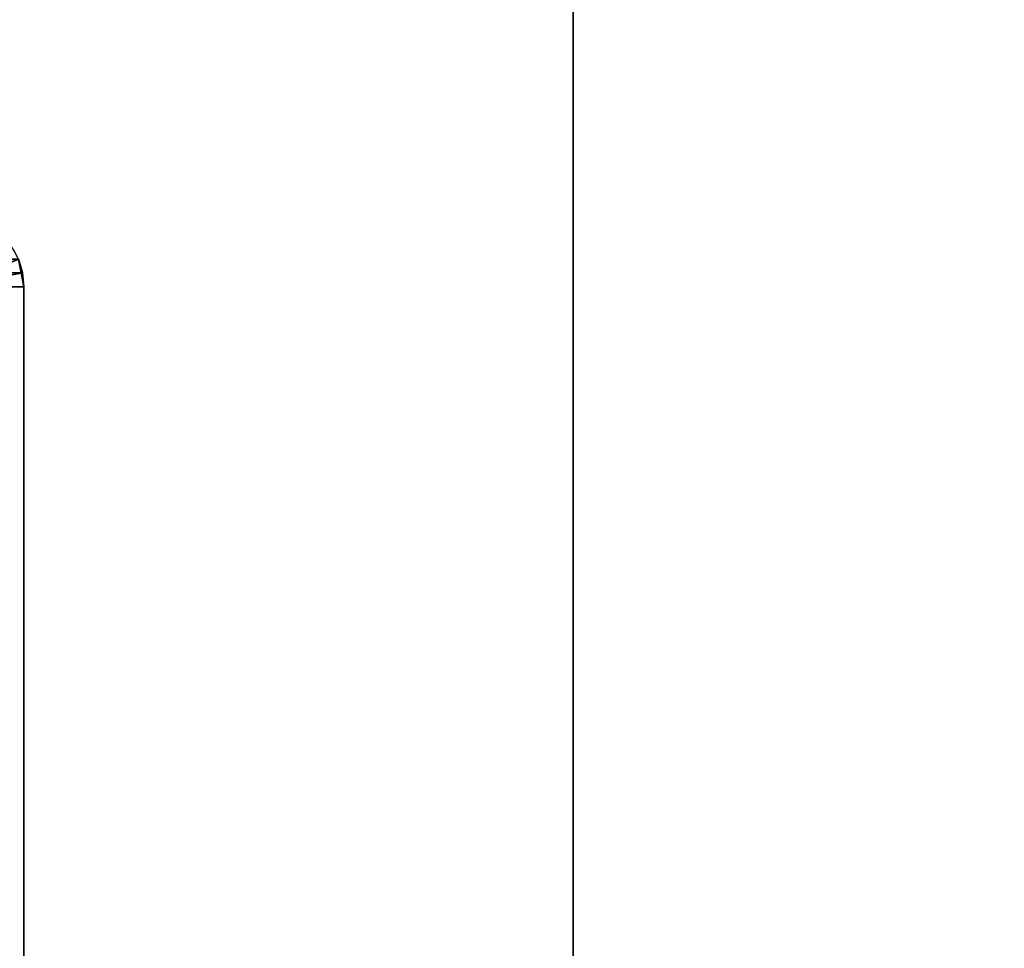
# Model space of a CAD drawing. Header units: millimetres. Extents: x -587 to 3688, y -115 to 120.
# Tile 958 of 960: x 3514 to 3556, y -14 to 25. Entities that reach past the tile are written whole.
import ezdxf

# ---------------------------------------------------------------- set-up
doc = ezdxf.new("R2010")
doc.units = ezdxf.units.MM
doc.layers.add('151', color=7, linetype='Continuous', true_color=0xffffff)

# ---------------------------------------------------------------- blocks, each defined once
blk = doc.blocks.new('UG_SURFACE_003')
at = {"layer": '151', "color": 252, "linetype": 'Continuous', "lineweight": 35}
for points in [[(3687.5, -40, 2198), (3687.5, 110, 2198), (2312.5, 110, 2198), (2312.5, -40, 2198)], [(2462.5, -40, 2048), (2462.5, 110, 2048), (3537.5, 110, 2048), (3537.5, -40, 2048)], [(3537.5, -40, -7), (3537.5, 110, -7), (3687.5, 110, -7), (3687.5, -40, -7)], [(3537.5, -40, 2048), (3537.5, 110, 2048), (3537.5, 110, -7), (3537.5, -40, -7)]]:
    blk.add_3dface(points, dxfattribs=at)
blk = doc.blocks.new('UG_SURFACE_093')
at = {"layer": '151', "color": 252, "linetype": 'Continuous', "lineweight": 35}
for points in [[(3513.941, 14.521, 2022.441), (3513.766, 15.099, 2022.265), (2486.234, 15.099, 2022.265), (2486.059, 14.521, 2022.441)], [(3512.47, 14.228, 2020.97), (3512.38, 14.525, 2020.88), (3513.766, 15.099, 2022.265), (3513.941, 14.521, 2022.441)], [(2486.059, 14.521, 2022.441), (2486, 13.92, 2022.5), (3514, 13.92, 2022.5)], [(2486.059, 14.521, 2022.441), (3514, 13.92, 2022.5), (3513.941, 14.521, 2022.441)], [(3512.5, 13.92, 2021), (3512.47, 14.228, 2020.97), (3513.941, 14.521, 2022.441), (3514, 13.92, 2022.5)], [(2486, -46.92, 2022.5), (3514, -46.92, 2022.5), (3514, 13.92, 2022.5), (2486, 13.92, 2022.5)], [(3514, 13.92, 2022.5), (3514, -46.92, 2022.5), (3512.5, -46.92, 2021), (3512.5, 13.92, 2021)]]:
    blk.add_3dface(points, dxfattribs=at)
blk = doc.blocks.new('UG_SURFACE_094')
at = {"layer": '151', "color": 252, "linetype": 'Continuous', "lineweight": 35}
for points in [[(3512.5, 13.92, -7), (3512.38, 14.525, -7), (3513.766, 15.099, -7), (3514, 13.92, -7)], [(3513.941, 14.521, 2022.441), (3513.766, 15.099, 2022.265), (3512.38, 14.525, 2020.88), (3512.47, 14.228, 2020.97)], [(3514, 13.92, -7), (3513.766, 15.099, -7), (3513.766, 15.099, 2022.265)], [(3513.766, 15.099, 2022.265), (3513.941, 14.521, 2022.441), (3514, 13.92, -7)], [(3514, 13.92, 2022.5), (3513.941, 14.521, 2022.441), (3512.47, 14.228, 2020.97), (3512.5, 13.92, 2021)], [(3513.941, 14.521, 2022.441), (3514, 13.92, 2022.5), (3514, 13.92, -7)], [(3512.5, -46.92, -7), (3512.5, 13.92, -7), (3514, 13.92, -7), (3514, -46.92, -7)], [(3512.5, 13.92, 2021), (3512.5, -46.92, 2021), (3514, -46.92, 2022.5), (3514, 13.92, 2022.5)], [(3514, -46.92, 2022.5), (3514, -46.92, -7), (3514, 13.92, -7), (3514, 13.92, 2022.5)]]:
    blk.add_3dface(points, dxfattribs=at)

msp = doc.modelspace()

# ---------------------------------------------------------------- linework, layer by layer
at = {"layer": '151', "color": 252, "linetype": 'Continuous', "lineweight": -3, "true_color": 0x939598}
for p, q in [((3537.5, -40, 2048), (3537.5, 110, 2048)), ((3537.5, 110, -7), (3537.5, -40, -7)), ((3537.5, 110, -7), (3537.5, -40, -7)), ((3514, 13.92, 2022.5), (2486, 13.92, 2022.5)), ((3514, -46.92, 2022.5), (3514, 13.92, 2022.5)), ((3514, -46.92, -7), (3514, 13.92, -7)), ((3514, 13.92, -7), (3514, 13.92, 2022.5)), ((3514, -46.92, 2022.5), (3514, 13.92, 2022.5))]:
    msp.add_line(p, q, dxfattribs=at)
msp.add_arc((3510.92, 13.92, -7), 3.08, 360, 90, dxfattribs=at)
at = {"layer": '151', "color": 252, "linetype": 'Continuous', "lineweight": -3, "true_color": 0x939598, "extrusion": (-0.707107, -6.12323e-17, 0.707107)}
for major_axis, start_param, end_param in [((-3.08, 0, -3.08), 3.141593, 4.712389), ((3.08, 0, 3.08), 0, 1.570796)]:
    msp.add_ellipse((3510.92, 13.92, 2019.42), major_axis=major_axis, ratio=0.707107, start_param=start_param, end_param=end_param, dxfattribs=at)

# ---------------------------------------------------------------- block references
at = {"layer": '151', "color": 252, "linetype": 'Continuous', "lineweight": -3, "true_color": 0x939598}
for name in ['UG_SURFACE_093', 'UG_SURFACE_094', 'UG_SURFACE_003']:
    msp.add_blockref(name, (0, 0), dxfattribs=at)

doc.saveas('drawing.dxf')
